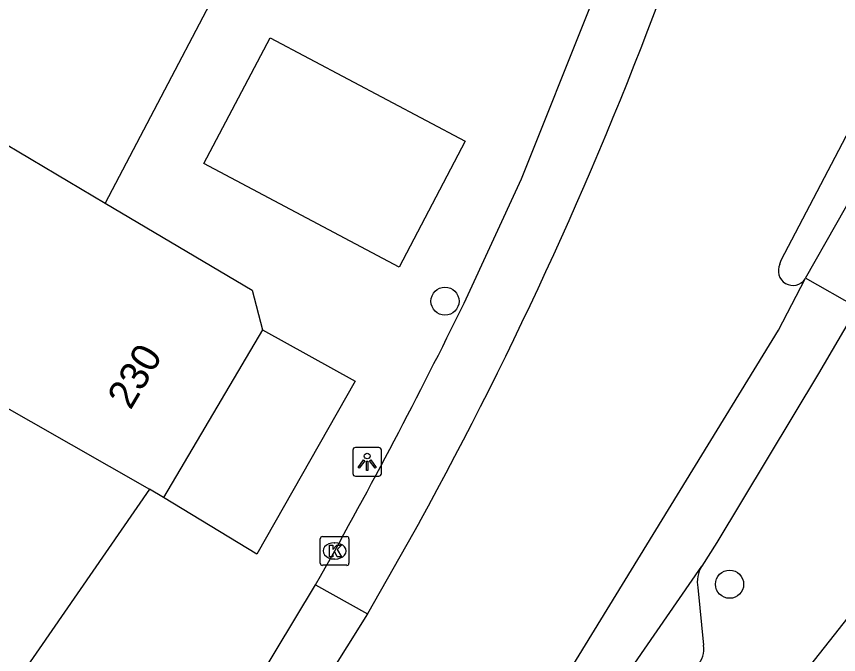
# Model space of a CAD drawing. Extents: x 160158 to 160921, y 381517 to 382041.
# Drawn here: x 160614.39 to 160643.01, y 381843.43 to 381865.63 of the extents above; entities that cross this region are included whole.
import ezdxf

# ---------------------------------------------------------------- set-up
doc = ezdxf.new("R2010")
doc.units = 0
for name, color, linetype in [('IMGEO_Boom', 7, 'Continuous'), ('IMGEO_Fietspad_open', 7, 'Continuous'), ('IMGEO_Kolk', 7, 'Continuous'), ('IMGEO_Lichtpunt', 7, 'Continuous'), ('IMGEO_Pand', 7, 'Continuous'), ('IMGEO_Pand_nummerreeks', 7, 'Continuous'), ('IMGEO_Rijbaan_lokaal_gesloten', 7, 'Continuous'), ('IMGEO_Rijbaan_lokaal_open', 7, 'Continuous'), ('IMGEO_Voetpad_open', 7, 'Continuous')]:
    doc.layers.add(name, color=color, linetype=linetype)

msp = doc.modelspace()

# ---------------------------------------------------------------- linework, layer by layer
at = {"layer": 'IMGEO_Boom'}
for centre in [(160629.308, 381855.728), (160639.218, 381845.879)]:
    msp.add_circle(centre, 0.489, dxfattribs=at)
at = {"layer": 'IMGEO_Fietspad_open'}
msp.add_lwpolyline([(160641.866, 381856.528), (160648.195, 381867.674)], dxfattribs=at)
at = {"layer": 'IMGEO_Kolk'}
for p, q in [((160624.964, 381846.611), (160624.964, 381847.463)), ((160625.039, 381847.537), (160625.891, 381847.537)), ((160625.452, 381847.317), (160625.477, 381847.317)), ((160625.965, 381847.463), (160625.965, 381846.611)), ((160625.475, 381846.757), (160625.45, 381846.757)), ((160625.891, 381846.537), (160625.039, 381846.537))]:
    msp.add_line(p, q, dxfattribs=at)
for points in [[(160624.964, 381846.611), (160624.964, 381847.463)], [(160625.039, 381847.537), (160625.891, 381847.537)], [(160625.965, 381847.463), (160625.965, 381846.611)], [(160625.285, 381847.237), (160625.408, 381847.237), (160625.408, 381847.086), (160625.538, 381847.237), (160625.702, 381847.237), (160625.556, 381847.086), (160625.709, 381846.837), (160625.557, 381846.837), (160625.472, 381847.001), (160625.408, 381846.934), (160625.408, 381846.837), (160625.285, 381846.837), (160625.285, 381847.237)], [(160625.891, 381846.537), (160625.039, 381846.537)]]:
    msp.add_lwpolyline(points, dxfattribs=at)
for centre, start, end in [((160625.041, 381847.461), 91.552, 178.448), ((160625.041, 381847.461), 91.552, 178.448), ((160625.889, 381847.461), 1.552, 88.448), ((160625.889, 381847.461), 1.552, 88.448), ((160625.041, 381846.613), 181.552, 268.448), ((160625.041, 381846.613), 181.552, 268.448), ((160625.889, 381846.613), 271.552, 358.448), ((160625.889, 381846.613), 271.552, 358.448)]:
    msp.add_arc(centre, 0.0765, start, end, dxfattribs=at)
for centre, major_axis, ratio, start_param, end_param in [((160625.451, 381847.037), (-0.387, 0.002), 0.722429, 4.712389, 7.853982), ((160625.476, 381847.037), (-0.39, 0.002), 0.717154, 1.570796, 4.712389)]:
    msp.add_ellipse(centre, major_axis=major_axis, ratio=ratio, start_param=start_param, end_param=end_param, dxfattribs=at)
at = {"layer": 'IMGEO_Lichtpunt'}
for p, q in [((160626.099, 381850.542), (160626.099, 381849.735)), ((160626.099, 381850.542), (160626.099, 381849.735)), ((160627.001, 381850.637), (160626.193, 381850.637)), ((160627.001, 381850.637), (160626.193, 381850.637)), ((160627.095, 381849.735), (160627.095, 381850.542)), ((160627.095, 381849.735), (160627.095, 381850.542)), ((160626.193, 381849.641), (160627.001, 381849.641)), ((160626.193, 381849.641), (160627.001, 381849.641))]:
    msp.add_line(p, q, dxfattribs=at)
for points in [[(160626.473, 381850.206), (160626.512, 381850.178), (160626.324, 381849.916), (160626.286, 381849.943), (160626.473, 381850.206)], [(160626.685, 381850.178), (160626.723, 381850.205), (160626.91, 381849.943), (160626.871, 381849.915), (160626.685, 381850.178)], [(160626.575, 381850.158), (160626.622, 381850.158), (160626.622, 381849.836), (160626.575, 381849.836), (160626.575, 381850.158)]]:
    msp.add_lwpolyline(points, dxfattribs=at)
msp.add_circle((160626.598, 381850.34), 0.0994, dxfattribs=at)
for centre, start, end in [((160626.193, 381850.542), 90, 180), ((160626.193, 381850.542), 90, 180), ((160627.001, 381850.542), 0, 90), ((160627.001, 381850.542), 0, 90), ((160626.193, 381849.735), 180, 270), ((160626.193, 381849.735), 180, 270), ((160627.001, 381849.735), 270, 0), ((160627.001, 381849.735), 270, 360)]:
    msp.add_arc(centre, 0.0946, start, end, dxfattribs=at)
at = {"layer": 'IMGEO_Pand'}
for points in [[(160601.388, 381859.766), (160607.571, 381856.116), (160609.399, 381859.213), (160604.983, 381861.82), (160607.035, 381865.295), (160613.173, 381861.69), (160617.475, 381859.142)], [(160601.155, 381859.363), (160619.02, 381849.186)], [(160617.475, 381859.142), (160622.595, 381856.109), (160622.949, 381854.734)], [(160622.949, 381854.734), (160619.505, 381848.899)], [(160619.02, 381849.186), (160605.3, 381829.37)], [(160619.505, 381848.899), (160619.02, 381849.186)]]:
    msp.add_lwpolyline(points, dxfattribs=at)
at = {"layer": 'IMGEO_Rijbaan_lokaal_gesloten'}
for points in [[(160606.724, 381808.255), (160614.68, 381818.128), (160622.418, 381827.913), (160629.021, 381836.504), (160631.565, 381839.849), (160633.663, 381842.9), (160640.924, 381854.723), (160641.849, 381856.501)], [(160641.866, 381856.528), (160641.849, 381856.501)], [(160643.662, 381855.505), (160641.866, 381856.528)], [(160643.662, 381855.505), (160642.317, 381853.209), (160638.774, 381847.331), (160638.255, 381846.511)], [(160614.85, 381816.044), (160620.664, 381823.358), (160634.363, 381840.886), (160638.255, 381846.511)], [(160619.124, 381836.391), (160621.588, 381840.503), (160623.4, 381843.528), (160624.799, 381845.862)], [(160624.799, 381845.862), (160626.614, 381844.846)], [(160626.614, 381844.846), (160621.517, 381836.714)]]:
    msp.add_lwpolyline(points, dxfattribs=at)
at = {"layer": 'IMGEO_Rijbaan_lokaal_open'}
for points in [[(160640.968, 381857.017), (160641.01, 381857.152), (160646.912, 381868.406)], [(160629.976, 381855.653), (160631.978, 381859.981), (160634.372, 381865.993), (160635.017, 381867.981)], [(160628.416, 381848.034), (160626.614, 381844.846)], [(160624.799, 381845.862), (160624.978, 381846.161)]]:
    msp.add_lwpolyline(points, dxfattribs=at)
for centre, radius, start, end in [((160505.827, 381915.432), 139.895, 331.19852, 339.7369), ((160641.426, 381856.788), 0.512, 153.4284, 325.8567), ((160448.54, 381945.126), 202.297, 330.71169, 333.75033)]:
    msp.add_arc(centre, radius, start, end, dxfattribs=at)
at = {"layer": 'IMGEO_Voetpad_open'}
for points in [[(160629.203, 381881.464), (160628.641, 381880.394), (160617.475, 381859.142)], [(160664.857, 381866.115), (160662.715, 381866.57), (160660.296, 381866.624), (160658.571, 381866.17), (160657.082, 381865.462), (160655.682, 381864.592), (160655.188, 381864.027), (160654.415, 381863.144), (160653.212, 381861.298), (160647.699, 381851.584), (160644.987, 381846.807), (160615.493, 381809.458), (160615.388, 381809.332)], [(160623.22, 381864.893), (160630.007, 381861.294), (160627.716, 381856.906), (160620.909, 381860.517), (160623.22, 381864.893)], [(160622.949, 381854.734), (160626.183, 381852.944), (160622.758, 381846.92), (160619.505, 381848.899)], [(160638.117, 381845.76), (160638.314, 381843.755)]]:
    msp.add_lwpolyline(points, dxfattribs=at)
for centre, radius, start, end in [((160639.077, 381845.972), 0.983, 146.7282, 192.4474), ((160637.493, 381843.624), 0.831, 316.5022, 9.0405)]:
    msp.add_arc(centre, radius, start, end, dxfattribs=at)

# ---------------------------------------------------------------- texts
at = {"layer": 'IMGEO_Pand_nummerreeks'}
msp.add_text('230', height=1, rotation=59.4496, dxfattribs=at).set_placement((160618.359, 381851.914))

doc.saveas('drawing.dxf')
